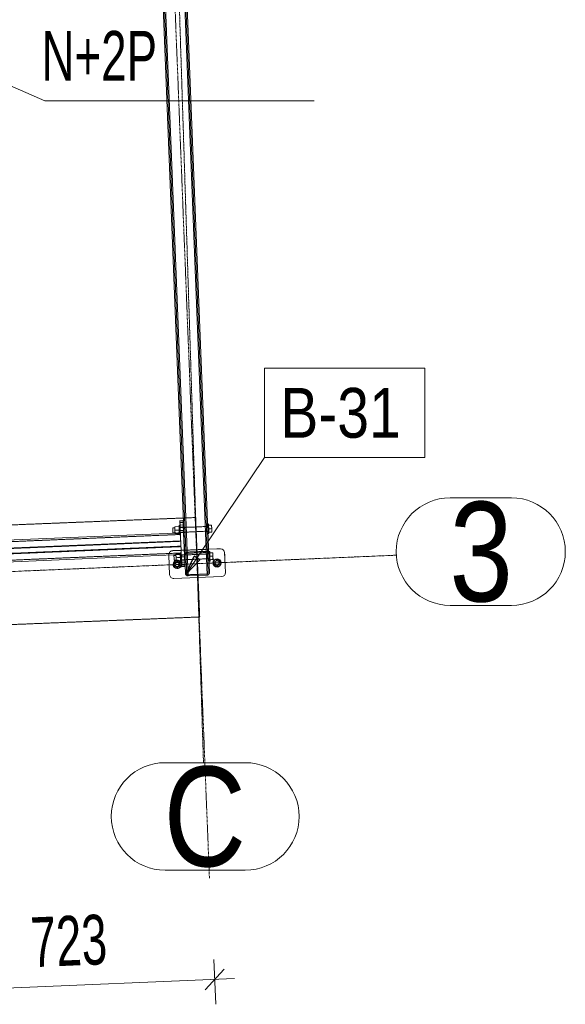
# Model space of a CAD drawing. Header units: millimetres. Extents: x -15129 to 9171, y -18789 to 5877.
# Tile 267 of 278: x -1125 to 243, y -3791 to -1319. Entities that reach past the tile are written whole.
import ezdxf

# ---------------------------------------------------------------- set-up
doc = ezdxf.new("R2010")
doc.units = ezdxf.units.MM
for name, pattern in [('ACAD_ISO02W100', [15, 12, -3]), ('ACAD_ISO04W100', [30, 24, -3, 0, -3]), ('CENTER', [50.8, 31.75, -6.35, 6.35, -6.35])]:
    doc.linetypes.add(name, pattern=pattern)
for name, color, linetype in [('AS_Belki', 145, 'Continuous'), ('AS_Blachy', 30, 'Continuous'), ('AS_DIM_ON', 7, 'Continuous'), ('AS_Kotwy', 9, 'Continuous'), ('AS_Sciany betonowe', 252, 'Continuous'), ('AS_Siatki', 72, 'Continuous'), ('AS_Sruby', 9, 'Continuous')]:
    doc.layers.add(name, color=color, linetype=linetype)
doc.styles.add('Arial Narrow', font='ARIALN.TTF', dxfattribs={"height": 5})
doc.styles.add('ROMANS', font='ARIALN.TTF', dxfattribs={"width": 0.8})

msp = doc.modelspace()

# ---------------------------------------------------------------- linework, layer by layer
at = {"color": 5, "linetype": 'CENTER', "lineweight": 13, "ltscale": 0.2}
msp.add_line((-778.5, -199.9, -46601.5), (-649.4, -3474, 13955.6), dxfattribs=at)
at = {"color": 7, "lineweight": 13}
msp.add_line((-708.3, -2711.7), (-511.1, -2418.3), dxfattribs=at)
at = {"color": 0, "linetype": 'ByBlock', "lineweight": -2}
for p, q in [((-708.3, -2711.7), (-687.3, -2665.6)), ((-673.5, -2674.9), (-687.3, -2665.6)), ((-673.5, -2674.9), (-708.3, -2711.7))]:
    msp.add_line(p, q, dxfattribs=at)
at = {"color": 7, "lineweight": 13}
msp.add_lwpolyline([(-511.1, -2418.3), (-108.7, -2418.3), (-108.7, -2193.3), (-511.1, -2193.3), (-511.1, -2418.3)], dxfattribs=at)
at = {"layer": 'AS_Belki', "color": 145, "linetype": 'Continuous', "lineweight": 13, "ltscale": 0.25}
for p, q in [((-789.9, -665.6), (-709.3, -2709.6)), ((-703, -2715.4), (-783.9, -665.4)), ((-655.1, -2713.5), (-735.9, -663.5)), ((-649.3, -2707.3), (-729.9, -663.2)), ((-713.9, -2592.8), (-713.8, -2593.6)), ((-735.7, -2607.7), (-1357, -2634.1)), ((-713.4, -2605.5), (-713.4, -2605.6)), ((-713.4, -2605.6), (-713.3, -2606.3)), ((-721.5, -2627.3), (-1366.1, -2654.6)), ((-720.3, -2659.2), (-721.5, -2627.3)), ((-1364.6, -2689.1), (-720.2, -2661.8)), ((-720.2, -2661.8), (-720.3, -2659.2)), ((-711.2, -2661.9), (-711.1, -2662.7)), ((-710.6, -2674.6), (-710.6, -2674.7)), ((-710.6, -2674.7), (-710.6, -2675.4)), ((-709.3, -2709.6), (-707.3, -2713.8)), ((-709.3, -2709.6), (-707.3, -2713.8)), ((-707.3, -2713.8), (-703, -2715.4)), ((-703, -2715.4), (-655.1, -2713.5)), ((-655.1, -2713.5), (-650.9, -2711.6)), ((-650.9, -2711.6), (-649.3, -2707.3))]:
    msp.add_line(p, q, dxfattribs=at)
at = {"layer": 'AS_Belki', "color": 84, "linetype": 'ACAD_ISO02W100', "lineweight": 13, "ltscale": 0.25}
for p, q in [((-786.9, -665.5), (-706.3, -2709.5)), ((-732.9, -663.4), (-652.3, -2707.4)), ((-710.9, -2592.7), (-713.9, -2592.8)), ((-713.8, -2593.5), (-713.9, -2592.8)), ((-713.8, -2593.5), (-713.7, -2597.8)), ((-710.8, -2593.5), (-710.9, -2592.7)), ((-710.8, -2593.4), (-710.9, -2592.7)), ((-710.8, -2593.4), (-710.7, -2597.6)), ((-710.7, -2595.9), (-710.8, -2593.5)), ((-653.9, -2590.2), (-656.9, -2590.4)), ((-656.9, -2590.4), (-656.9, -2591.1)), ((-656.9, -2590.4), (-656.9, -2591.2)), ((-656.7, -2595.3), (-656.9, -2591.1)), ((-656.8, -2593.6), (-656.7, -2595.3)), ((-656.7, -2595.3), (-656.5, -2600.7)), ((-653.9, -2591.1), (-653.9, -2590.2)), ((-653.9, -2591), (-653.9, -2590.2)), ((-653.7, -2595.2), (-653.9, -2591)), ((-653.8, -2593.5), (-653.9, -2591.1)), ((-653.7, -2595.2), (-653.8, -2593.5)), ((-653.5, -2600.5), (-653.7, -2595.2)), ((-724.7, -2611.3), (-1364.3, -2638.5)), ((-724.9, -2607.3), (-735.7, -2607.7)), ((-722.4, -2607.1), (-724.9, -2607.3)), ((-722.2, -2611.2), (-724.7, -2611.3)), ((-722.4, -2607.1), (-722.4, -2607.1)), ((-722.3, -2607.1), (-722.4, -2607.1)), ((-721.5, -2627.3), (-722.3, -2607.1)), ((-722.2, -2611.2), (-722.2, -2611.2)), ((-713.7, -2596), (-713.5, -2603.1)), ((-713.5, -2601.3), (-713.4, -2605.5)), ((-713.5, -2603.1), (-713.3, -2606.3)), ((-713.3, -2606.3), (-710.3, -2606.2)), ((-710.3, -2606.2), (-710.5, -2602.9)), ((-710.4, -2605.5), (-710.4, -2605.4)), ((-710.3, -2606.2), (-710.4, -2605.5)), ((-656.4, -2603.9), (-656.5, -2600.7)), ((-656.4, -2603.1), (-656.4, -2603.2)), ((-656.4, -2603.2), (-656.4, -2603.9)), ((-656.4, -2603.9), (-653.4, -2603.8)), ((-653.4, -2602.9), (-653.6, -2598.8)), ((-653.4, -2603.8), (-653.5, -2600.5)), ((-653.4, -2603.1), (-653.4, -2602.9)), ((-653.4, -2603.1), (-653.4, -2603.8)), ((-721.5, -2628.3), (-1366.1, -2655.7)), ((-1365.5, -2667.9), (-721, -2640.6)), ((-1365.5, -2669), (-721, -2641.7)), ((-1364.8, -2685), (-720.3, -2657.7)), ((-720.2, -2661.8), (-720.3, -2659.2)), ((-709.6, -2657.4), (-711.2, -2661.7)), ((-711.2, -2661.9), (-711.2, -2661.7)), ((-708.2, -2661.7), (-711.2, -2661.9)), ((-711.2, -2661.9), (-711.1, -2662.6)), ((-711.1, -2662.6), (-711, -2666.8)), ((-711.1, -2662.7), (-711, -2665.1)), ((-709.6, -2657.4), (-705.4, -2655.4)), ((-708.3, -2656.8), (-709.6, -2657.4)), ((-705.4, -2655.4), (-708.3, -2656.8)), ((-708.2, -2661.6), (-707.4, -2659.4)), ((-708.2, -2661.6), (-707.4, -2659.4)), ((-708.1, -2662.6), (-708.2, -2661.6)), ((-708.1, -2662.6), (-708.2, -2661.7)), ((-708.1, -2662.5), (-708.2, -2661.7)), ((-708, -2666.7), (-708.1, -2662.5)), ((-708, -2665), (-708.1, -2662.6)), ((-708, -2666.7), (-707.7, -2672)), ((-707.4, -2659.4), (-705.3, -2658.4)), ((-705.4, -2655.4), (-657.4, -2653.6)), ((-705.3, -2658.4), (-657.3, -2656.6)), ((-654.4, -2654.7), (-657.4, -2653.6)), ((-657.4, -2653.6), (-653.1, -2655.1)), ((-657.3, -2656.6), (-655.2, -2657.3)), ((-655.2, -2657.3), (-654.2, -2659.4)), ((-653.1, -2655.1), (-654.4, -2654.7)), ((-651.2, -2659.3), (-654.2, -2659.4)), ((-654.2, -2659.4), (-654.2, -2660.3)), ((-654.2, -2659.4), (-654.2, -2660.2)), ((-654.2, -2659.4), (-654.2, -2660.3)), ((-654, -2664.4), (-654.2, -2660.2)), ((-654.2, -2660.3), (-654.1, -2661.4)), ((-654.1, -2661.4), (-654.1, -2662.7)), ((-654.1, -2662.7), (-653.9, -2668)), ((-653.9, -2668), (-653.8, -2670.3)), ((-653.8, -2669.7), (-653.7, -2673)), ((-651.2, -2659.3), (-653.1, -2655.1)), ((-653.1, -2655.1), (-651.2, -2659.3)), ((-651.2, -2660.1), (-651.2, -2659.3)), ((-651.2, -2660.1), (-651.2, -2659.3)), ((-651.2, -2659.3), (-651.2, -2660)), ((-651, -2664.3), (-651.2, -2660)), ((-650.7, -2672.8), (-650.8, -2669.6)), ((-710.7, -2672.1), (-710.6, -2675.4)), ((-710.6, -2675.4), (-707.6, -2675.3)), ((-710.6, -2675.4), (-710.6, -2675.4)), ((-707.7, -2674.4), (-707.8, -2670.3)), ((-707.6, -2675.3), (-707.7, -2672)), ((-707.6, -2674.5), (-707.7, -2674.4)), ((-707.6, -2675.3), (-707.6, -2674.5)), ((-653.7, -2672.2), (-653.8, -2670.3)), ((-653.7, -2672.2), (-653.7, -2672.5)), ((-653.7, -2672.2), (-653.7, -2672.3)), ((-653.7, -2672.3), (-653.7, -2673)), ((-653.7, -2673), (-653.7, -2672.5)), ((-653.7, -2673), (-650.7, -2672.8)), ((-650.7, -2672.1), (-650.7, -2672)), ((-650.7, -2672.8), (-650.7, -2672.1)), ((-650.7, -2672.8), (-650.7, -2672.2)), ((-650.4, -2679.4), (-650.7, -2672.8)), ((-705.3, -2711.6), (-706.3, -2709.5)), ((-703.2, -2712.4), (-705.3, -2711.6)), ((-703.2, -2712.4), (-655.2, -2710.5)), ((-653.1, -2709.6), (-655.2, -2710.5)), ((-655.2, -2710.5), (-653.1, -2709.6)), ((-652.3, -2707.4), (-653.1, -2709.6)), ((-653.1, -2709.6), (-652.3, -2707.4))]:
    msp.add_line(p, q, dxfattribs=at)
at = {"layer": 'AS_Belki', "color": 84, "linetype": 'ACAD_ISO02W100', "lineweight": 13, "ltscale": 0.25, "extrusion": (-1.38304e-14, 5.10021e-15, -1)}
msp.add_arc((705.2, -2661.4), 6, 357.7424, 87.7424, dxfattribs=at)
at = {"layer": 'AS_Belki', "color": 84, "linetype": 'ACAD_ISO02W100', "lineweight": 13, "ltscale": 0.25}
for centre, start, end in [((-705.2, -2661.4), 92.2576, 182.2576), ((-657.2, -2659.6), 2.2576, 92.2576), ((-703.3, -2709.4), 182.2576, 272.2576), ((-655.3, -2707.5), 272.2576, 2.2576)]:
    msp.add_arc(centre, 3, start, end, dxfattribs=at)
at = {"layer": 'AS_Belki', "color": 84, "linetype": 'ACAD_ISO02W100', "lineweight": 13, "ltscale": 0.25, "extrusion": (-1.99573e-15, -5.41189e-15, -1)}
msp.add_arc((657.2, -2659.6), 6, 87.7424, 177.7424, dxfattribs=at)
at = {"layer": 'AS_Belki', "color": 84, "linetype": 'ACAD_ISO02W100', "lineweight": 13, "ltscale": 0.25, "extrusion": (-5.10021e-15, -1.38304e-14, -1)}
msp.add_arc((703.3, -2709.4), 6, 267.7424, 357.7424, dxfattribs=at)
at = {"layer": 'AS_Belki', "color": 84, "linetype": 'ACAD_ISO02W100', "lineweight": 13, "ltscale": 0.25, "extrusion": (-5.41189e-15, 1.99573e-15, -1)}
msp.add_arc((655.3, -2707.5), 6, 177.7424, 267.7424, dxfattribs=at)
at = {"layer": 'AS_Blachy', "color": 145, "linetype": 'Continuous', "lineweight": 13, "ltscale": 0.25}
for p, q in [((-715.7, -2576.3), (-723.7, -2576.6)), ((-723.6, -2577.6), (-723.7, -2576.5)), ((-723.7, -2576.5), (-723.7, -2576.6)), ((-723.7, -2576.6), (-723.5, -2581.2)), ((-723.6, -2577.6), (-715.6, -2577.3)), ((-723.2, -2587.7), (-723.6, -2577.6)), ((-723.5, -2581.2), (-723.2, -2588)), ((-723.2, -2587.7), (-715.2, -2587.4)), ((-722.9, -2593.8), (-723.2, -2587.7)), ((-722.6, -2601.4), (-722.9, -2593.8)), ((-715.6, -2577.3), (-715.7, -2576.3)), ((-715.2, -2587.4), (-715.6, -2577.3)), ((-715, -2593.4), (-715.2, -2587.4)), ((-714.8, -2598), (-715, -2593.4)), ((-714.6, -2601), (-722.6, -2601.4)), ((-719, -2687.7), (-722.6, -2601.4)), ((-714.6, -2601), (-714.8, -2598)), ((-711.9, -2666.9), (-714.6, -2601)), ((-721.3, -2631.9), (-721.3, -2632.4)), ((-721.3, -2632.4), (-720.3, -2657)), ((-751.1, -2663.1), (-749.2, -2712.2)), ((-720.5, -2651), (-720.6, -2651)), ((-711.6, -2650.7), (-712.5, -2650.7)), ((-711, -2687.4), (-711.9, -2666.9)), ((-630.5, -2647.5), (-651.6, -2648.3)), ((-621.7, -2647.1), (-630.5, -2647.5)), ((-609.3, -2706.7), (-611.3, -2656.7)), ((-719.3, -2681.1), (-719.3, -2681.2)), ((-719.3, -2681.2), (-718.8, -2691.3)), ((-719, -2687.7), (-711, -2687.4)), ((-718.8, -2692.3), (-719, -2687.7)), ((-718.8, -2691.3), (-718.8, -2692.3)), ((-718.8, -2692.3), (-710.8, -2692)), ((-710.8, -2692), (-711, -2687.4)), ((-738.8, -2721.8), (-618.9, -2717.1))]:
    msp.add_line(p, q, dxfattribs=at)
at = {"layer": 'AS_Blachy', "color": 84, "linetype": 'ACAD_ISO02W100', "lineweight": 13, "ltscale": 0.25}
for p, q in [((-715.5, -2580.9), (-723.5, -2581.2)), ((-723.2, -2588), (-722.2, -2611.2)), ((-715, -2592.8), (-723, -2593.2)), ((-723, -2593.2), (-722.9, -2593.9)), ((-722.8, -2596.4), (-723, -2593.2)), ((-722.9, -2593.9), (-722.8, -2598.1)), ((-715.7, -2576.3), (-715.5, -2580.9)), ((-711.8, -2667.2), (-715.5, -2580.9)), ((-715, -2592.8), (-715, -2593.5)), ((-715, -2593.3), (-715, -2592.8)), ((-714.9, -2596.1), (-715, -2593.3)), ((-715, -2593.5), (-714.8, -2597.8)), ((-722.6, -2601.7), (-722.8, -2596.4)), ((-722.8, -2598.1), (-722.5, -2603.5)), ((-722.4, -2606), (-722.6, -2601.7)), ((-722.5, -2603.5), (-722.4, -2606.7)), ((-722.4, -2606.7), (-722.4, -2606)), ((-722.4, -2606.7), (-714.4, -2606.4)), ((-722.2, -2611.2), (-722.2, -2611.9)), ((-722.2, -2611.9), (-721.3, -2631.9)), ((-714.6, -2601.4), (-714.9, -2596.1)), ((-714.8, -2597.8), (-714.5, -2603.1)), ((-714.4, -2605.6), (-714.6, -2601.4)), ((-714.5, -2603.1), (-714.4, -2606.4)), ((-714.4, -2606.4), (-714.4, -2605.6)), ((-714.4, -2605.6), (-714.4, -2605.6)), ((-751.2, -2662.3), (-751.1, -2663.1)), ((-751.2, -2662.3), (-751.1, -2663.1)), ((-651.6, -2648.3), (-741.6, -2651.9)), ((-720.6, -2651), (-730.4, -2651.4)), ((-720.3, -2657), (-719.8, -2667.6)), ((-712.1, -2661.9), (-720.1, -2662.2)), ((-720.1, -2662.2), (-720, -2663)), ((-720.1, -2662.2), (-719.9, -2665.5)), ((-720, -2663), (-719.8, -2667.2)), ((-719.9, -2665.5), (-719.7, -2670.8)), ((-719.8, -2667.6), (-711.8, -2667.2)), ((-719.8, -2667.2), (-719.6, -2672.5)), ((-712, -2662.6), (-712.1, -2661.9)), ((-712.1, -2662.4), (-712.1, -2661.9)), ((-711.9, -2665.1), (-712.1, -2662.4)), ((-711.9, -2666.9), (-712, -2662.6)), ((-711.7, -2670.5), (-711.9, -2665.1)), ((-711.6, -2672.2), (-711.9, -2666.9)), ((-711.8, -2667.2), (-711.5, -2674.8)), ((-708.6, -2650.6), (-711.6, -2650.7)), ((-651.6, -2648.3), (-654.6, -2648.4)), ((-621.7, -2647.1), (-630.5, -2647.5)), ((-610.1, -2686.2), (-611.3, -2656.7)), ((-719.7, -2670.8), (-719.5, -2675.2)), ((-719.7, -2670.8), (-719.5, -2675)), ((-719.6, -2672.5), (-719.5, -2675.8)), ((-719.5, -2675), (-719.5, -2675.8)), ((-719.5, -2675.2), (-719.3, -2681.1)), ((-719.5, -2675.8), (-711.5, -2675.4)), ((-711.3, -2680.9), (-719.3, -2681.2)), ((-710.8, -2691), (-718.8, -2691.3)), ((-711.5, -2674.6), (-711.7, -2670.5)), ((-711.5, -2675.4), (-711.6, -2672.2)), ((-711.5, -2674.7), (-711.5, -2674.6)), ((-711.5, -2675.4), (-711.5, -2674.7)), ((-711.5, -2674.8), (-711.3, -2680.9)), ((-711.3, -2680.9), (-710.8, -2691)), ((-710.8, -2691), (-710.8, -2692))]:
    msp.add_line(p, q, dxfattribs=at)
for centre in [(-730.2, -2686.4), (-630.3, -2682.5)]:
    msp.add_circle(centre, 6, dxfattribs=at)
msp.add_arc((-741.2, -2661.9), 10, 92.2576, 182.2576, dxfattribs=at)
at = {"layer": 'AS_Blachy', "color": 145, "linetype": 'Continuous', "lineweight": 13, "ltscale": 0.25}
for centre, start, end in [((-621.3, -2657.1), 2.2576, 92.2576), ((-739.2, -2711.8), 182.2576, 272.2576), ((-619.3, -2707.1), 272.2576, 2.2576)]:
    msp.add_arc(centre, 10, start, end, dxfattribs=at)
at = {"layer": 'AS_DIM_ON', "color": 7, "lineweight": 13}
for p, q in [((-633.4, -3790.9), (-638.2, -3678.5)), ((-1358.9, -3759.1), (-586.1, -3726.4))]:
    msp.add_line(p, q, dxfattribs=at)
at = {"layer": 'AS_DIM_ON', "linetype": 'ByBlock', "lineweight": -2}
msp.add_line((-660, -3754.5), (-612.2, -3702.4), dxfattribs=at)
at = {"layer": 'AS_DIM_ON', "color": 7, "lineweight": 13}
msp.add_lwpolyline([(-1408.2, -1371), (-1062, -1522), (-386.9, -1522)], dxfattribs=at)
at = {"layer": 'AS_Kotwy', "color": 145, "linetype": 'Continuous', "lineweight": 13, "ltscale": 0.25}
for p, q in [((-735.4, -2678.2), (-740, -2686.8)), ((-740, -2686.8), (-734.8, -2695.1)), ((-732.7, -2678.1), (-735.4, -2678.2)), ((-734.8, -2695.1), (-725, -2694.7)), ((-720.4, -2686.1), (-725.5, -2677.9)), ((-725, -2694.7), (-720.4, -2686.1)), ((-635.5, -2674.2), (-640.1, -2682.9)), ((-640.1, -2682.9), (-634.8, -2691.2)), ((-625.7, -2673.8), (-635.5, -2674.2)), ((-634.8, -2691.2), (-625, -2690.8)), ((-620.5, -2682.1), (-625.7, -2673.8)), ((-625, -2690.8), (-620.5, -2682.1))]:
    msp.add_line(p, q, dxfattribs=at)
at = {"layer": 'AS_Kotwy', "color": 84, "linetype": 'ACAD_ISO02W100', "lineweight": 13, "ltscale": 0.25}
for p, q in [((-725.6, -2677.8), (-735.4, -2678.2)), ((-725.6, -2677.8), (-725.5, -2677.9)), ((-725.5, -2677.9), (-725.6, -2677.8))]:
    msp.add_line(p, q, dxfattribs=at)
at = {"layer": 'AS_Kotwy', "color": 145, "linetype": 'Continuous', "lineweight": 13, "ltscale": 0.25}
for centre, radius in [((-730.2, -2686.4), 5), ((-630.3, -2682.5), 10.5), ((-630.3, -2682.5), 5)]:
    msp.add_circle(centre, radius, dxfattribs=at)
for start, end in [(104.2608, 31.0796), (36.8489, 54.9347)]:
    msp.add_arc((-730.2, -2686.4), 10.5, start, end, dxfattribs=at)
at = {"layer": 'AS_Kotwy', "color": 84, "linetype": 'ACAD_ISO02W100', "lineweight": 13, "ltscale": 0.25}
for start, end in [(54.9347, 104.2608), (31.0796, 36.8489)]:
    msp.add_arc((-730.2, -2686.4), 10.5, start, end, dxfattribs=at)
at = {"layer": 'AS_Sciany betonowe', "color": 145, "linetype": 'ACAD_ISO02W100', "lineweight": 13, "ltscale": 0.25}
for p, q in [((-714.8, -2569.9), (-1377.7, -2596.6)), ((-673.8, -2818.4), (-677.8, -2719.4)), ((-9788.2, -3186.2), (-673.8, -2818.4))]:
    msp.add_line(p, q, dxfattribs=at)
at = {"layer": 'AS_Sciany betonowe', "color": 84, "linetype": 'ACAD_ISO02W100', "lineweight": 13, "ltscale": 0.25}
for p, q in [((-683.9, -2568.6), (-714.8, -2569.9)), ((-677.8, -2719.4), (-683.9, -2568.6)), ((-680.5, -2654.5), (-680.7, -2649.5)), ((-680.3, -2657.5), (-680.5, -2654.5)), ((-680.2, -2661.4), (-680.3, -2657.5)), ((-678, -2714.4), (-678.2, -2711.4)), ((-677.8, -2719.4), (-678, -2714.4))]:
    msp.add_line(p, q, dxfattribs=at)
at = {"layer": 'AS_Siatki', "color": 20, "linetype": 'ACAD_ISO04W100', "lineweight": 13, "ltscale": 0.25}
for p, q in [((-748.9, -529.7), (-672.3, -2934.4)), ((-430.5, -2673.9), (-180.7, -2663.3)), ((-12175.6, -3171.9), (-430.5, -2673.9)), ((-430.5, -2673.9), (-430.5, -2673.9)), ((-672.3, -2934.4), (-672.3, -2934.3)), ((-672.3, -2934.3), (-664.3, -3184.2))]:
    msp.add_line(p, q, dxfattribs=at)
at = {"layer": 'AS_Siatki', "color": 20, "linetype": 'Continuous', "lineweight": 13, "ltscale": 0.25}
for p, q in [((108.5, -2519.3), (-45.7, -2519.3)), ((-45.7, -2789.3), (108.5, -2789.3)), ((-559.4, -3184.2), (-760.7, -3184.2)), ((-760.7, -3454.2), (-559.4, -3454.2))]:
    msp.add_line(p, q, dxfattribs=at)
for centre, start, end in [((-45.7, -2654.3), 90, 270), ((108.5, -2654.3), 270, 90), ((-760.7, -3319.2), 90, 270), ((-559.4, -3319.2), 270, 90)]:
    msp.add_arc(centre, 135, start, end, dxfattribs=at)
at = {"layer": 'AS_Sruby', "color": 145, "linetype": 'Continuous', "lineweight": 13, "ltscale": 0.25}
for p, q in [((-736.2, -2594.6), (-741.3, -2594.8)), ((-741.3, -2594.8), (-741.3, -2595.5)), ((-741.3, -2594.8), (-741.3, -2594.9)), ((-741.3, -2594.9), (-741.3, -2595.9)), ((-741.3, -2595.5), (-741.2, -2597.1)), ((-725.6, -2591.4), (-736.4, -2591.8)), ((-736.4, -2591.8), (-736.2, -2594.6)), ((-736.4, -2591.8), (-736.3, -2591.8)), ((-736.3, -2591.8), (-725.6, -2591.4)), ((-736.3, -2591.8), (-736, -2600.5)), ((-736.2, -2595.3), (-736.2, -2594.6)), ((-736.1, -2596.9), (-736.2, -2595.3)), ((-723.2, -2588), (-725.7, -2588.1)), ((-725.7, -2588.1), (-725.7, -2588.2)), ((-725.7, -2588.1), (-725.7, -2588.4)), ((-725.7, -2588.2), (-725.7, -2588.7)), ((-725.7, -2588.4), (-725.6, -2589.3)), ((-725.7, -2588.7), (-725.6, -2589.7)), ((-725.6, -2589.3), (-725.6, -2590.5)), ((-725.6, -2589.7), (-725.6, -2591.1)), ((-725.6, -2590.5), (-725.6, -2591.3)), ((-725.6, -2591.1), (-725.5, -2592.8)), ((-725.2, -2600.1), (-725.6, -2591.4)), ((-725.6, -2591.4), (-725.6, -2591.4)), ((-725.5, -2592.8), (-725.4, -2594.8)), ((-725.4, -2594.8), (-725.3, -2597)), ((-723.2, -2588.1), (-723.2, -2588)), ((-723.2, -2588.6), (-723.2, -2588.1)), ((-723.1, -2589.6), (-723.2, -2588.6)), ((-723.1, -2590.9), (-723.1, -2589.6)), ((-723, -2592.7), (-723.1, -2590.9)), ((-722.9, -2594.7), (-723, -2592.7)), ((-722.8, -2596.9), (-722.9, -2594.7)), ((-713.8, -2593.6), (-714.9, -2593.7)), ((-651.6, -2584.9), (-654.1, -2585)), ((-654, -2587.6), (-654, -2588)), ((-654, -2588), (-653.9, -2589.7)), ((-654, -2589.2), (-653.9, -2591)), ((-653.9, -2589.7), (-653.9, -2591.7)), ((-653.9, -2591), (-653.9, -2591.1)), ((-653.9, -2591.8), (-653.9, -2591.1)), ((-653.9, -2591.7), (-653.8, -2593.9)), ((-653.8, -2593.4), (-653.9, -2591.8)), ((-653.7, -2595.5), (-653.8, -2593.4)), ((-653.8, -2593.9), (-653.7, -2596.3)), ((-653.6, -2597.8), (-653.7, -2595.5)), ((-651.6, -2585), (-651.6, -2584.9)), ((-651.6, -2585.6), (-651.6, -2585)), ((-651.6, -2586.5), (-651.6, -2585.6)), ((-651.5, -2587.9), (-651.6, -2586.5)), ((-651.4, -2589.6), (-651.5, -2587.9)), ((-651.5, -2588.3), (-644, -2587.9)), ((-644, -2587.9), (-651.5, -2588.2)), ((-651.4, -2591.6), (-651.4, -2589.6)), ((-651.3, -2593.8), (-651.4, -2591.6)), ((-651.2, -2596.2), (-651.3, -2593.8)), ((-643.6, -2596.6), (-644, -2587.9)), ((-644, -2587.9), (-644, -2587.9)), ((-741.3, -2595.9), (-741.2, -2597.7)), ((-741.2, -2597.1), (-741.1, -2599.2)), ((-741.2, -2597.7), (-741.1, -2599.9)), ((-741.1, -2599.2), (-741, -2601.5)), ((-741.1, -2599.9), (-741, -2602.2)), ((-741, -2601.5), (-740.9, -2603.7)), ((-741, -2602.2), (-740.9, -2604.3)), ((-740.9, -2603.7), (-740.9, -2605.5)), ((-740.9, -2604.3), (-740.8, -2605.9)), ((-740.9, -2605.5), (-740.8, -2606.5)), ((-740.8, -2605.9), (-740.8, -2606.7)), ((-740.8, -2606.7), (-735.7, -2606.4)), ((-740.8, -2606.5), (-740.8, -2606.7)), ((-736, -2599), (-736.1, -2596.9)), ((-735.9, -2601.3), (-736, -2599)), ((-736, -2600.5), (-725.2, -2600.1)), ((-736, -2600.5), (-735.6, -2609.2)), ((-735.9, -2603.5), (-735.9, -2601.3)), ((-735.8, -2605.3), (-735.9, -2603.5)), ((-735.7, -2606.3), (-735.8, -2605.3)), ((-735.7, -2606.4), (-735.7, -2606.3)), ((-735.7, -2606.4), (-735.6, -2609.1)), ((-735.6, -2609.2), (-724.8, -2608.7)), ((-735.6, -2609.1), (-735.6, -2609.2)), ((-725.3, -2597), (-725.2, -2599.3)), ((-725.2, -2599.3), (-725.1, -2601.6)), ((-724.8, -2608.7), (-725.2, -2600.1)), ((-725.1, -2601.6), (-725, -2603.9)), ((-725, -2603.9), (-724.9, -2606.1)), ((-724.9, -2606.1), (-724.9, -2608)), ((-724.9, -2608), (-724.8, -2609.6)), ((-724.8, -2609), (-724.8, -2608.7)), ((-724.8, -2609), (-724.8, -2610.4)), ((-724.8, -2609.6), (-724.7, -2610.8)), ((-724.8, -2610.4), (-724.7, -2611.4)), ((-724.7, -2610.8), (-724.7, -2611.6)), ((-724.7, -2611.4), (-724.7, -2611.9)), ((-724.7, -2611.6), (-724.7, -2612)), ((-724.7, -2611.9), (-724.7, -2612)), ((-724.7, -2612), (-722.2, -2611.9)), ((-722.7, -2599.2), (-722.8, -2596.9)), ((-722.6, -2601.5), (-722.7, -2599.2)), ((-722.5, -2603.8), (-722.6, -2601.5)), ((-722.4, -2606), (-722.5, -2603.8)), ((-722.4, -2607.9), (-722.4, -2606)), ((-722.3, -2609.5), (-722.4, -2607.9)), ((-722.2, -2610.7), (-722.3, -2609.5)), ((-722.2, -2611.5), (-722.2, -2610.7)), ((-722.2, -2611.9), (-722.2, -2611.5)), ((-714.4, -2605.5), (-713.4, -2605.5)), ((-653.7, -2596.3), (-653.6, -2598.6)), ((-653.5, -2600), (-653.6, -2597.8)), ((-653.6, -2598.6), (-653.5, -2600.9)), ((-653.5, -2600.9), (-653.4, -2603)), ((-653.4, -2602.8), (-653.4, -2601.8)), ((-653.4, -2602.9), (-653.4, -2602.8)), ((-653.4, -2602.9), (-653.4, -2602.9)), ((-653.4, -2603), (-653.3, -2604.9)), ((-653.4, -2603), (-653.3, -2604.3)), ((-653.3, -2604.3), (-653.3, -2606)), ((-653.3, -2604.9), (-653.2, -2606.5)), ((-653.3, -2606), (-653.2, -2607.4)), ((-653.2, -2606.5), (-653.2, -2607.8)), ((-653.2, -2607.4), (-653.2, -2608.3)), ((-653.2, -2607.8), (-653.1, -2608.6)), ((-653.2, -2608.3), (-653.1, -2608.9)), ((-653.1, -2608.6), (-653.1, -2609)), ((-653.1, -2608.9), (-653.1, -2609)), ((-653.1, -2609), (-650.6, -2608.9)), ((-651.1, -2598.5), (-651.2, -2596.2)), ((-651.1, -2596.9), (-643.6, -2596.6)), ((-651, -2600.8), (-651.1, -2598.5)), ((-650.9, -2602.9), (-651, -2600.8)), ((-650.8, -2604.8), (-650.9, -2602.9)), ((-650.7, -2606.4), (-650.8, -2604.8)), ((-650.8, -2605.6), (-643.3, -2605.3)), ((-650.7, -2607.7), (-650.7, -2606.4)), ((-650.6, -2608.5), (-650.7, -2607.7)), ((-650.6, -2608.9), (-650.6, -2608.5)), ((-643.3, -2605.3), (-643.6, -2596.6)), ((-733.3, -2663.6), (-738.4, -2663.8)), ((-738.4, -2663.8), (-738.4, -2664.6)), ((-738.4, -2663.8), (-738.4, -2664)), ((-738.4, -2664), (-738.3, -2665)), ((-738.4, -2664.6), (-738.3, -2666.2)), ((-738.3, -2665), (-738.3, -2666.8)), ((-738.3, -2666.2), (-738.2, -2668.3)), ((-738.3, -2666.8), (-738.2, -2669)), ((-738.2, -2668.3), (-738.1, -2670.6)), ((-738.2, -2669), (-738.1, -2671.3)), ((-733.4, -2662.4), (-733.3, -2663.6)), ((-733.4, -2662.4), (-733.1, -2669.6)), ((-733.3, -2664.4), (-733.3, -2663.6)), ((-733.2, -2665.9), (-733.3, -2664.4)), ((-733.1, -2668), (-733.2, -2665.9)), ((-733, -2670.4), (-733.1, -2668)), ((-733.1, -2669.6), (-722.3, -2669.1)), ((-733.1, -2669.6), (-732.7, -2678.3)), ((-722.3, -2669.1), (-722.6, -2661.9)), ((-722.6, -2661.9), (-722.5, -2663.8)), ((-722.5, -2663.8), (-722.4, -2666)), ((-722.4, -2666), (-722.3, -2668.4)), ((-722.3, -2668.4), (-722.2, -2670.7)), ((-721.9, -2677.8), (-722.3, -2669.1)), ((-720.3, -2657), (-720.4, -2657)), ((-720.2, -2660), (-720.2, -2658.6)), ((-720, -2663.7), (-720.1, -2661.7)), ((-719.9, -2665.9), (-720, -2663.7)), ((-719.8, -2668.3), (-719.9, -2665.9)), ((-719.7, -2670.6), (-719.8, -2668.3)), ((-711.1, -2662.7), (-712, -2662.7)), ((-648.7, -2654), (-651.2, -2654.1)), ((-651.2, -2654.1), (-651.2, -2654.2)), ((-651.2, -2654.1), (-651.2, -2654.5)), ((-651.2, -2654.2), (-651.2, -2654.7)), ((-651.2, -2654.5), (-651.2, -2655.3)), ((-651.2, -2654.7), (-651.2, -2655.7)), ((-651.2, -2655.3), (-651.1, -2656.5)), ((-651.2, -2655.7), (-651.1, -2657.1)), ((-651, -2660.1), (-651.2, -2660.1)), ((-651.1, -2656.5), (-651.1, -2658.1)), ((-651.1, -2657.1), (-651, -2658.8)), ((-651.1, -2658.1), (-651, -2660)), ((-651, -2658.8), (-650.9, -2660.8)), ((-651, -2660), (-651, -2660.1)), ((-650.9, -2660.9), (-651, -2660.1)), ((-650.9, -2660.8), (-650.8, -2663)), ((-650.9, -2662.4), (-650.9, -2660.9)), ((-650.8, -2664.5), (-650.9, -2662.4)), ((-650.8, -2663), (-650.7, -2665.3)), ((-650.7, -2666.9), (-650.8, -2664.5)), ((-650.7, -2665.3), (-650.6, -2667.7)), ((-650.6, -2667.7), (-650.5, -2670)), ((-650.5, -2670.8), (-650.6, -2669.1)), ((-650.5, -2670), (-650.5, -2672.1)), ((-648.7, -2654.1), (-648.7, -2654)), ((-648.7, -2654.6), (-648.7, -2654.1)), ((-648.7, -2655.6), (-648.7, -2654.6)), ((-648.6, -2657), (-648.7, -2655.6)), ((-648.5, -2658.7), (-648.6, -2657)), ((-648.6, -2657.3), (-641.1, -2657)), ((-641.1, -2657), (-648.6, -2657.3)), ((-648.4, -2660.7), (-648.5, -2658.7)), ((-648.3, -2662.9), (-648.4, -2660.7)), ((-648.2, -2665.2), (-648.3, -2662.9)), ((-648.1, -2667.6), (-648.2, -2665.2)), ((-648.2, -2666), (-640.7, -2665.7)), ((-648.1, -2669.9), (-648.1, -2667.6)), ((-648, -2672), (-648.1, -2669.9)), ((-640.7, -2665.7), (-641.1, -2657)), ((-641.1, -2657), (-641.1, -2657)), ((-640.4, -2674.3), (-640.7, -2665.7)), ((-738.1, -2670.6), (-738, -2672.8)), ((-738.1, -2671.3), (-738, -2673.4)), ((-738, -2672.8), (-737.9, -2674.6)), ((-738, -2673.4), (-737.9, -2675)), ((-737.9, -2674.6), (-737.9, -2675.6)), ((-737.9, -2675), (-737.9, -2675.7)), ((-737.9, -2675.7), (-732.8, -2675.5)), ((-737.9, -2675.6), (-737.9, -2675.7)), ((-732.9, -2672.6), (-733, -2670.4)), ((-732.9, -2674.3), (-732.9, -2672.6)), ((-732.8, -2675.4), (-732.9, -2674.3)), ((-732.8, -2675.5), (-732.8, -2675.4)), ((-732.8, -2675.5), (-732.7, -2678.2)), ((-732.7, -2678.3), (-721.9, -2677.8)), ((-732.7, -2678.2), (-732.7, -2678.3)), ((-722.2, -2670.7), (-722.1, -2673)), ((-722.1, -2673), (-722, -2675.1)), ((-722, -2675.1), (-721.9, -2677)), ((-721.9, -2677), (-721.9, -2678.6)), ((-721.9, -2677.8), (-721.9, -2678.1)), ((-721.9, -2678.1), (-721.8, -2679.5)), ((-721.9, -2678.6), (-721.8, -2679.9)), ((-721.8, -2679.5), (-721.8, -2680.4)), ((-721.8, -2679.9), (-721.8, -2680.7)), ((-721.8, -2680.4), (-721.8, -2681)), ((-721.8, -2680.7), (-721.8, -2681.1)), ((-721.8, -2681), (-721.8, -2681.1)), ((-721.8, -2681.1), (-719.3, -2681)), ((-719.6, -2672.9), (-719.7, -2670.6)), ((-719.5, -2675), (-719.6, -2672.9)), ((-719.4, -2676.9), (-719.5, -2675)), ((-719.4, -2678.5), (-719.4, -2676.9)), ((-719.3, -2679.8), (-719.4, -2678.5)), ((-719.3, -2680.6), (-719.3, -2679.8)), ((-719.3, -2681), (-719.3, -2680.6)), ((-711.5, -2674.6), (-710.6, -2674.6)), ((-650.7, -2672), (-650.5, -2672)), ((-650.5, -2671.9), (-650.5, -2670.8)), ((-650.5, -2672), (-650.5, -2671.9)), ((-650.5, -2672), (-650.4, -2673.3)), ((-650.5, -2672.1), (-650.4, -2674)), ((-650.4, -2673.3), (-650.3, -2675.1)), ((-650.4, -2674), (-650.3, -2675.6)), ((-650.3, -2675.1), (-650.3, -2676.4)), ((-650.3, -2675.6), (-650.3, -2676.8)), ((-650.3, -2676.4), (-650.2, -2677.4)), ((-650.3, -2676.8), (-650.2, -2677.7)), ((-650.2, -2677.4), (-650.2, -2678)), ((-650.2, -2677.7), (-650.2, -2678)), ((-650.2, -2678), (-647.7, -2677.9)), ((-650.2, -2678), (-650.2, -2678)), ((-647.9, -2673.9), (-648, -2672)), ((-647.8, -2675.5), (-647.9, -2673.9)), ((-647.9, -2674.7), (-640.4, -2674.3)), ((-647.8, -2676.7), (-647.8, -2675.5)), ((-647.7, -2677.6), (-647.8, -2676.7)), ((-647.7, -2677.6), (-647.7, -2677.9))]:
    msp.add_line(p, q, dxfattribs=at)
at = {"layer": 'AS_Sruby', "color": 84, "linetype": 'ACAD_ISO02W100', "lineweight": 13, "ltscale": 0.25}
for p, q in [((-736.2, -2594.6), (-736, -2600.5)), ((-736.2, -2594.7), (-736.2, -2594.6)), ((-736.2, -2595.7), (-736.2, -2594.7)), ((-736.1, -2597.5), (-736.2, -2595.7)), ((-725.6, -2591.3), (-725.5, -2592.1)), ((-725.2, -2600), (-725.6, -2591.4)), ((-725.5, -2592.1), (-725.4, -2594)), ((-725.4, -2594), (-725.4, -2596.1)), ((-723.2, -2588.3), (-723.2, -2588)), ((-723.2, -2589.2), (-723.2, -2588.3)), ((-723.1, -2590.4), (-723.2, -2589.2)), ((-723, -2592), (-723.1, -2590.4)), ((-723, -2593.9), (-723, -2592)), ((-722.9, -2596), (-723, -2593.9)), ((-714.9, -2593.7), (-722.9, -2594)), ((-722.9, -2594), (-722.9, -2594.8)), ((-722.9, -2594), (-722.9, -2594.1)), ((-722.9, -2594.1), (-722.9, -2595.2)), ((-722.9, -2594.8), (-722.8, -2596.3)), ((-722.9, -2595.2), (-722.8, -2596.9)), ((-653.9, -2591.1), (-713.8, -2593.6)), ((-654.1, -2585), (-654.1, -2585.1)), ((-654.1, -2585), (-654.1, -2585.4)), ((-654.1, -2585), (-654.1, -2585)), ((-654.1, -2585.1), (-654.1, -2585.7)), ((-654.1, -2585.4), (-654.1, -2586.2)), ((-654.1, -2585.7), (-654.1, -2586.6)), ((-654.1, -2586.2), (-654, -2587.5)), ((-654.1, -2586.6), (-654, -2587.6)), ((-654, -2587.5), (-654, -2589.1)), ((-654, -2589.1), (-654, -2589.2)), ((-653.9, -2591.1), (-653.8, -2593.1)), ((-653.9, -2591.2), (-653.9, -2591.1)), ((-653.8, -2592.2), (-653.9, -2591.2)), ((-653.8, -2594), (-653.8, -2592.2)), ((-653.8, -2593.1), (-653.7, -2595.4)), ((-653.7, -2596.2), (-653.8, -2594)), ((-653.7, -2595.4), (-653.6, -2597.7)), ((-651.6, -2585.3), (-651.6, -2584.9)), ((-651.6, -2586.1), (-651.6, -2585.3)), ((-651.5, -2587.4), (-651.6, -2586.1)), ((-651.5, -2589), (-651.5, -2587.4)), ((-651.5, -2588.2), (-651.1, -2596.9)), ((-651.5, -2588.2), (-651.5, -2588.3)), ((-651.5, -2588.3), (-651.1, -2596.9)), ((-651.4, -2590.9), (-651.5, -2589)), ((-651.3, -2593), (-651.4, -2590.9)), ((-651.2, -2595.3), (-651.3, -2593)), ((-651.1, -2597.6), (-651.2, -2595.3)), ((-643.6, -2596.5), (-644, -2587.9)), ((-736, -2599.7), (-736.1, -2597.5)), ((-735.9, -2602), (-736, -2599.7)), ((-725.2, -2600), (-736, -2600.5)), ((-736, -2600.5), (-735.7, -2606.4)), ((-735.8, -2604.1), (-735.9, -2602)), ((-735.8, -2605.7), (-735.8, -2604.1)), ((-735.7, -2606.4), (-735.8, -2605.7)), ((-724.8, -2608.7), (-735.6, -2609.1)), ((-725.4, -2596.1), (-725.3, -2598.4)), ((-725.3, -2598.4), (-725.2, -2600.8)), ((-724.8, -2608.7), (-725.2, -2600)), ((-725.2, -2600.8), (-725.1, -2603.1)), ((-725.1, -2603.1), (-725, -2605.3)), ((-725, -2605.3), (-724.9, -2607.3)), ((-724.9, -2607.3), (-724.8, -2608.7)), ((-724.8, -2608.7), (-724.8, -2608.7)), ((-722.8, -2598.3), (-722.9, -2596)), ((-722.8, -2596.3), (-722.8, -2598.4)), ((-722.8, -2596.9), (-722.7, -2599.1)), ((-722.7, -2600.7), (-722.8, -2598.3)), ((-722.8, -2598.4), (-722.7, -2600.7)), ((-722.7, -2599.1), (-722.6, -2601.5)), ((-722.7, -2600.7), (-722.6, -2602.9)), ((-722.6, -2603), (-722.7, -2600.7)), ((-722.6, -2601.5), (-722.5, -2603.6)), ((-722.6, -2602.9), (-722.5, -2604.7)), ((-722.5, -2605.2), (-722.6, -2603)), ((-722.5, -2603.6), (-722.5, -2605.1)), ((-722.5, -2604.7), (-722.4, -2605.7)), ((-722.5, -2605.1), (-722.4, -2605.9)), ((-722.4, -2607.2), (-722.5, -2605.2)), ((-722.4, -2605.9), (-714.4, -2605.5)), ((-722.4, -2605.7), (-722.4, -2605.9)), ((-722.3, -2608.9), (-722.4, -2607.2)), ((-722.3, -2610.3), (-722.3, -2608.9)), ((-722.2, -2611.3), (-722.3, -2610.3)), ((-722.2, -2611.8), (-722.2, -2611.3)), ((-722.2, -2611.9), (-722.2, -2611.8)), ((-713.4, -2605.5), (-653.4, -2602.9)), ((-653.6, -2598.5), (-653.7, -2596.2)), ((-653.6, -2597.7), (-653.5, -2600.1)), ((-653.5, -2600.6), (-653.6, -2598.5)), ((-653.4, -2601.8), (-653.5, -2600)), ((-653.5, -2600.1), (-653.4, -2602.3)), ((-653.4, -2602.2), (-653.5, -2600.6)), ((-653.4, -2602.9), (-653.4, -2602.2)), ((-653.4, -2602.3), (-653.4, -2603)), ((-643.6, -2596.5), (-651.1, -2596.9)), ((-651.1, -2596.9), (-650.8, -2605.6)), ((-651.1, -2596.9), (-650.8, -2605.5)), ((-651, -2600), (-651.1, -2597.6)), ((-650.9, -2602.2), (-651, -2600)), ((-650.8, -2604.2), (-650.9, -2602.2)), ((-650.8, -2605.9), (-650.8, -2604.2)), ((-643.3, -2605.2), (-650.8, -2605.5)), ((-650.8, -2605.5), (-650.8, -2605.6)), ((-650.7, -2607.3), (-650.8, -2605.9)), ((-650.7, -2608.2), (-650.7, -2607.3)), ((-650.6, -2608.8), (-650.7, -2608.2)), ((-650.6, -2608.9), (-650.6, -2608.8)), ((-643.3, -2605.2), (-643.6, -2596.6)), ((-643.3, -2605.3), (-643.3, -2605.2)), ((-722.6, -2660.4), (-733.4, -2660.9)), ((-733.4, -2660.9), (-722.6, -2660.5)), ((-733.4, -2660.9), (-733.4, -2662.4)), ((-733.4, -2660.9), (-733.4, -2662.4)), ((-733.4, -2660.9), (-733.4, -2660.9)), ((-733.3, -2663.6), (-733.1, -2669.5)), ((-733.3, -2663.8), (-733.3, -2663.6)), ((-733.3, -2663.8), (-733.3, -2664.8)), ((-733.2, -2666.6), (-733.3, -2664.8)), ((-733.1, -2668.8), (-733.2, -2666.6)), ((-733, -2671.1), (-733.1, -2668.8)), ((-722.3, -2669.1), (-733.1, -2669.5)), ((-733.1, -2669.5), (-732.8, -2675.5)), ((-720.4, -2657), (-722.8, -2657.1)), ((-722.8, -2657.1), (-722.8, -2657.2)), ((-722.8, -2657.1), (-722.8, -2657.5)), ((-722.8, -2657.2), (-722.8, -2657.8)), ((-722.8, -2657.5), (-722.8, -2657.7)), ((-722.8, -2657.7), (-722.7, -2658.3)), ((-722.8, -2657.8), (-722.7, -2658.7)), ((-722.8, -2657.8), (-722.8, -2657.8)), ((-722.7, -2658.3), (-722.7, -2659.6)), ((-722.7, -2658.7), (-722.7, -2660.1)), ((-722.7, -2659.6), (-722.6, -2660.4)), ((-722.7, -2660.1), (-722.6, -2661.8)), ((-722.6, -2660.4), (-722.6, -2661.2)), ((-722.3, -2669.1), (-722.6, -2660.4)), ((-722.6, -2660.5), (-722.6, -2660.4)), ((-722.6, -2661.9), (-722.6, -2660.5)), ((-722.6, -2661.2), (-722.6, -2661.9)), ((-722.6, -2661.8), (-722.6, -2661.9)), ((-722.6, -2661.9), (-722.5, -2663.1)), ((-722.5, -2663.1), (-722.4, -2665.2)), ((-722.4, -2665.2), (-722.3, -2667.5)), ((-722.3, -2667.5), (-722.2, -2669.9)), ((-721.9, -2677.8), (-722.3, -2669.1)), ((-722.2, -2669.9), (-722.1, -2672.2)), ((-720.3, -2657.1), (-720.3, -2657)), ((-720.3, -2657.4), (-720.3, -2657)), ((-720.3, -2657.7), (-720.3, -2657.1)), ((-720.2, -2658.2), (-720.3, -2657.4)), ((-720.2, -2658.6), (-720.3, -2657.7)), ((-720.2, -2659.5), (-720.2, -2658.2)), ((-720.1, -2661.1), (-720.2, -2659.5)), ((-720.2, -2660), (-720.1, -2661.7)), ((-720, -2663), (-720.1, -2661.1)), ((-712, -2662.7), (-720, -2663.1)), ((-719.9, -2665.1), (-720, -2663)), ((-720, -2663.1), (-720, -2663.8)), ((-720, -2663.1), (-720, -2663.2)), ((-720, -2663.2), (-720, -2664.2)), ((-720, -2663.8), (-719.9, -2665.4)), ((-720, -2664.2), (-719.9, -2666)), ((-719.8, -2667.4), (-719.9, -2665.1)), ((-719.9, -2665.4), (-719.8, -2667.5)), ((-719.9, -2666), (-719.8, -2668.2)), ((-719.7, -2669.7), (-719.8, -2667.4)), ((-719.8, -2667.5), (-719.7, -2669.8)), ((-719.8, -2668.2), (-719.7, -2670.5)), ((-719.6, -2672.1), (-719.7, -2669.7)), ((-719.7, -2669.8), (-719.6, -2672)), ((-651.2, -2660.1), (-711.1, -2662.7)), ((-651, -2660.1), (-650.9, -2662.2)), ((-651, -2660.3), (-651, -2660.1)), ((-650.9, -2661.3), (-651, -2660.3)), ((-650.8, -2663.1), (-650.9, -2661.3)), ((-650.9, -2662.2), (-650.8, -2664.5)), ((-650.8, -2665.3), (-650.8, -2663.1)), ((-650.8, -2664.5), (-650.7, -2666.8)), ((-650.7, -2667.6), (-650.8, -2665.3)), ((-650.7, -2666.8), (-650.6, -2669.1)), ((-650.6, -2669.1), (-650.7, -2666.9)), ((-650.6, -2669.7), (-650.7, -2667.6)), ((-650.6, -2669.1), (-650.5, -2671.3)), ((-650.5, -2671.3), (-650.6, -2669.7)), ((-648.7, -2654.4), (-648.7, -2654)), ((-648.7, -2655.2), (-648.7, -2654.4)), ((-648.6, -2656.4), (-648.7, -2655.2)), ((-648.6, -2658), (-648.6, -2656.4)), ((-648.6, -2657.3), (-648.2, -2665.9)), ((-648.6, -2657.3), (-648.2, -2666)), ((-648.6, -2657.3), (-648.6, -2657.3)), ((-648.5, -2659.9), (-648.6, -2658)), ((-648.4, -2662.1), (-648.5, -2659.9)), ((-648.3, -2664.4), (-648.4, -2662.1)), ((-648.2, -2666.7), (-648.3, -2664.4)), ((-640.7, -2665.6), (-648.2, -2665.9)), ((-648.2, -2665.9), (-647.9, -2674.6)), ((-648.2, -2666), (-647.9, -2674.7)), ((-648.1, -2669), (-648.2, -2666.7)), ((-648, -2671.2), (-648.1, -2669)), ((-640.7, -2665.6), (-641.1, -2657)), ((-640.4, -2674.3), (-640.7, -2665.6)), ((-732.9, -2673.2), (-733, -2671.1)), ((-732.8, -2674.7), (-732.9, -2673.2)), ((-732.8, -2675.5), (-732.8, -2674.7)), ((-721.9, -2677.8), (-732.7, -2678.2)), ((-722.1, -2672.2), (-722.1, -2674.4)), ((-722.1, -2674.4), (-722, -2676.4)), ((-722, -2676.4), (-721.9, -2677.8)), ((-721.9, -2677.8), (-721.9, -2677.8)), ((-719.7, -2670.5), (-719.6, -2672.6)), ((-719.6, -2672), (-719.6, -2673.8)), ((-719.6, -2674.3), (-719.6, -2672.1)), ((-719.6, -2672.6), (-719.6, -2674.2)), ((-719.6, -2673.8), (-719.5, -2674.8)), ((-719.6, -2674.2), (-719.5, -2674.9)), ((-719.5, -2676.3), (-719.6, -2674.3)), ((-719.5, -2674.9), (-711.5, -2674.6)), ((-719.5, -2674.8), (-719.5, -2674.9)), ((-719.5, -2676.3), (-719.4, -2678)), ((-719.3, -2679.4), (-719.4, -2678)), ((-719.3, -2680.3), (-719.3, -2679.4)), ((-719.3, -2680.9), (-719.3, -2680.3)), ((-719.3, -2681), (-719.3, -2680.9)), ((-710.6, -2674.6), (-650.7, -2672)), ((-650.5, -2671.3), (-650.5, -2672)), ((-650.5, -2672), (-650.5, -2671.3)), ((-647.9, -2673.2), (-648, -2671.2)), ((-647.9, -2673.2), (-647.8, -2675)), ((-640.4, -2674.3), (-647.9, -2674.6)), ((-647.9, -2674.6), (-647.9, -2674.7)), ((-647.8, -2676.3), (-647.8, -2675)), ((-647.7, -2677.3), (-647.8, -2676.3)), ((-647.7, -2677.9), (-647.7, -2677.3)), ((-647.7, -2677.9), (-647.7, -2677.9)), ((-640.4, -2674.3), (-640.4, -2674.3))]:
    msp.add_line(p, q, dxfattribs=at)

# ---------------------------------------------------------------- texts
at = {"color": 7, "lineweight": 13, "style": 'Arial Narrow'}
msp.add_text('B-31', height=125, dxfattribs=at).set_placement((-471.7, -2368.3))
at = {"layer": 'AS_DIM_ON', "color": 7, "lineweight": 13, "style": 'Arial Narrow', "width": 0.8}
msp.add_text('N+2P', height=125, dxfattribs=at).set_placement((-1070.5, -1472))
at = {"layer": 'AS_DIM_ON', "color": 7, "lineweight": 13, "style": 'ROMANS', "width": 0.8}
msp.add_text('723', height=125, rotation=2.4274, dxfattribs=at).set_placement((-1095, -3697.9))
at = {"layer": 'AS_Siatki', "color": 20, "lineweight": 13, "style": 'Arial Narrow'}
for s, p in [('3', (-47.2, -2779.3)), ('C', (-764.3, -3444.2))]:
    msp.add_text(s, height=250, dxfattribs=at).set_placement(p)

doc.saveas('drawing.dxf')
